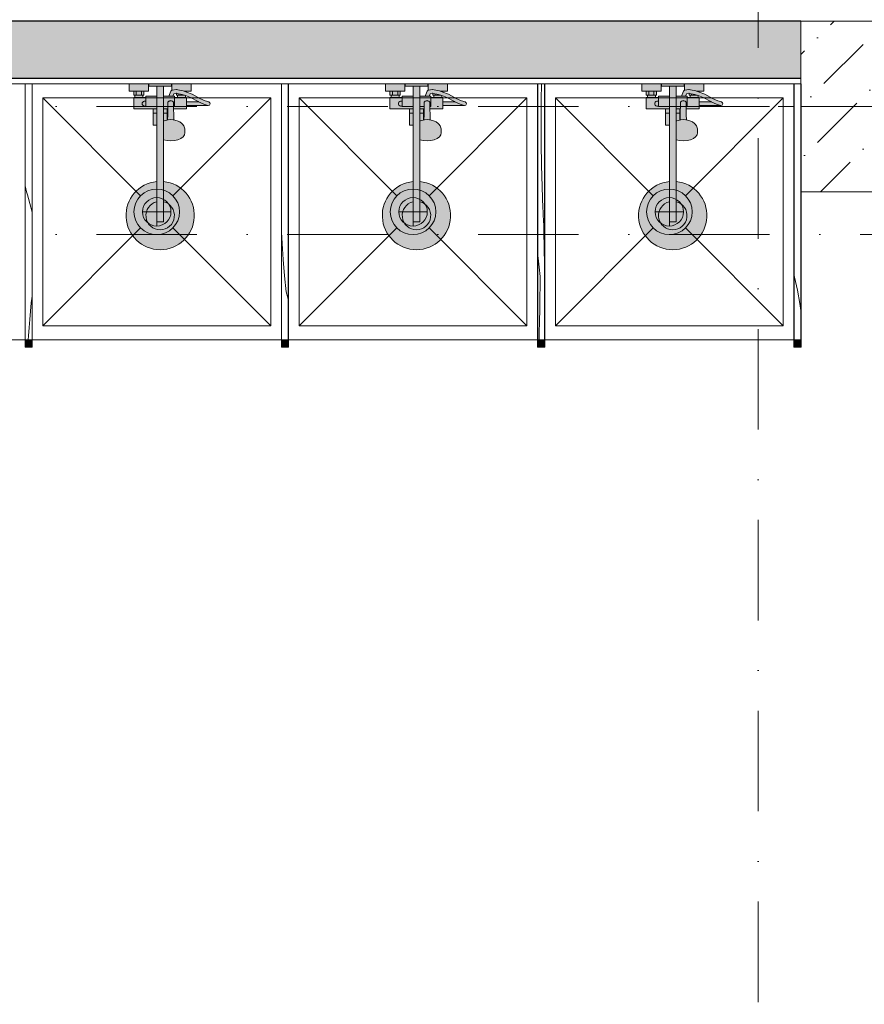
# Model space of a CAD drawing. Header units: millimetres. Extents: x -59761 to 112741, y -57975 to 46221.
# Tile 315 of 421: x 59957 to 62923, y -21154 to -17695. Entities that reach past the tile are written whole.
import ezdxf

# ---------------------------------------------------------------- set-up
doc = ezdxf.new("R2010")
doc.units = ezdxf.units.MM
for name, pattern in [('Wipeout_Contour', [1000, 0, -1000]), ('Штриховая', [564.444447, 282.222223, -282.222223]), ('Штрихпунктирная', [670.277762, 352.777767, -176.388884, 0, -141.111112])]:
    doc.linetypes.add(name, pattern=pattern)
for name, color, linetype in [('Интерьер - Оборудование', 7, 'Continuous'), ('Интерьер - Сантехника', 7, 'Continuous'), ('Конструктив - Колонны', 7, 'Continuous'), ('Конструктив - Стены Внутр сущ.', 7, 'Continuous'), ('Элемент Модели - Зона', 7, 'Continuous'), ('Элемент Модели - Оси', 2, 'Continuous')]:
    doc.layers.add(name, color=color, linetype=linetype)

# ---------------------------------------------------------------- blocks, each defined once
blk = doc.blocks.new('*X570', base_point=(2412685.8, -340475.5))
at = {"layer": 'Интерьер - Оборудование', "color": 7, "linetype": 'Continuous', "lineweight": 15}
for p, q in [((2520361.8, -305068.8), (2520363.5, -305075)), ((2520363.5, -305075), (2520373.9, -305120.9)), ((2520373.9, -305120.9), (2520382.3, -305167.2)), ((2520382.3, -305167.2), (2520385.8, -305192.7))]:
    blk.add_line(p, q, dxfattribs=at)
blk = doc.blocks.new('*X571', base_point=(2412685.8, -340475.5))
at = {"layer": 'Интерьер - Оборудование', "color": 7, "linetype": 'Continuous', "lineweight": 15}
for p, q in [((2519474.2, -304452.4), (2519475.1, -304395.5)), ((2519473.7, -304528.7), (2519474.2, -304452.4)), ((2519474.1, -304605), (2519473.7, -304528.7)), ((2519475.2, -304681.3), (2519474.1, -304605)), ((2519477.2, -304757.6), (2519475.2, -304681.3)), ((2519479.9, -304833.9), (2519477.2, -304757.6)), ((2519480.3, -304843.2), (2519479.9, -304833.9)), ((2519480.7, -304852.6), (2519480.3, -304843.2)), ((2519481.1, -304861.9), (2519480.7, -304852.6)), ((2519481.6, -304871.3), (2519481.1, -304861.9)), ((2519482, -304880.6), (2519481.6, -304871.3)), ((2519482.5, -304890), (2519482, -304880.6)), ((2519482.9, -304899.3), (2519482.5, -304890)), ((2519483.4, -304908.6), (2519482.9, -304899.3)), ((2519484.6, -304978.5), (2519483.4, -304908.6)), ((2519485.8, -305025.4), (2519484.6, -304978.5)), ((2519461.8, -304998.4), (2519464, -305018.9)), ((2519465.6, -305029.5), (2519464, -305018.9)), ((2519467, -305040.2), (2519465.6, -305029.5)), ((2519468.2, -305050.9), (2519467, -305040.2)), ((2519469.1, -305061.6), (2519468.2, -305050.9)), ((2519469.7, -305072.3), (2519469.1, -305061.6)), ((2519470.1, -305083.1), (2519469.7, -305072.3)), ((2519470.3, -305093.8), (2519470.1, -305083.1)), ((2519469.3, -305146.4), (2519470.1, -305104.6)), ((2519470.1, -305104.6), (2519470.3, -305093.8)), ((2519468.4, -305188.2), (2519469.3, -305146.4)), ((2519467.7, -305229.9), (2519468.4, -305188.2)), ((2519467, -305271.7), (2519467.7, -305229.9)), ((2519466.7, -305295.5), (2519467, -305271.7))]:
    blk.add_line(p, q, dxfattribs=at)
blk = doc.blocks.new('*X572', base_point=(2412685.8, -340475.5))
at = {"layer": 'Интерьер - Оборудование', "color": 7, "linetype": 'Continuous', "lineweight": 15}
for p, q in [((2518564.1, -304956.2), (2518561.8, -304917)), ((2518568.1, -305013.2), (2518564.1, -304956.2)), ((2518572.9, -305070.1), (2518568.1, -305013.2)), ((2518578.3, -305127), (2518572.9, -305070.1)), ((2518584.4, -305147.6), (2518578.3, -305127)), ((2518585.8, -305153.5), (2518584.4, -305147.6))]:
    blk.add_line(p, q, dxfattribs=at)
blk = doc.blocks.new('*X573', base_point=(2412685.8, -340475.5))
at = {"layer": 'Интерьер - Оборудование', "color": 7, "linetype": 'Continuous', "lineweight": 15}
for p, q in [((2517662, -304755.4), (2517661.8, -304753.5)), ((2517663.5, -304763.2), (2517662, -304755.4)), ((2517665.2, -304770.9), (2517663.5, -304763.2)), ((2517667.2, -304778.5), (2517665.2, -304770.9)), ((2517669.5, -304786.1), (2517667.2, -304778.5)), ((2517681.6, -304828.8), (2517669.5, -304786.1)), ((2517685.8, -304848.4), (2517681.6, -304828.8)), ((2517683.3, -305165.5), (2517685.8, -305141.9)), ((2517680.5, -305194.3), (2517683.3, -305165.5)), ((2517675.7, -305252.2), (2517677.9, -305223.3)), ((2517677.9, -305223.3), (2517680.5, -305194.3)), ((2517673.7, -305281.1), (2517675.7, -305252.2)), ((2517672.8, -305295.5), (2517673.7, -305281.1))]:
    blk.add_line(p, q, dxfattribs=at)

msp = doc.modelspace()

# ---------------------------------------------------------------- hatches: boundary and pattern name
at = {"layer": 'Интерьер - Оборудование', "linetype": 'Continuous', "lineweight": 0}
for points in [[(59975.5, -18820), (59976, -18820), (59976, -17920), (59975.5, -17920)], [(60000.5, -18820), (60000.5, -17920), (60000, -17920), (60000, -18820)], [(60875.5, -18820), (60876, -18820), (60876, -17920), (60875.5, -17920)], [(60900.5, -18820), (60900.5, -17920), (60900, -17920), (60900, -18820)], [(61775.5, -18820), (61776, -18820), (61776, -17920), (61775.5, -17920)], [(61800.5, -18820), (61800.5, -17920), (61800, -17920), (61800, -18820)], [(62675.5, -18820), (62676, -18820), (62676, -17920), (62675.5, -17920)]]:
    msp.add_hatch(color=255, dxfattribs=at).paths.add_polyline_path(points)
h = msp.add_hatch(color=255, dxfattribs=at)
h.paths.add_polyline_path([(60438, -18263.6, 19.9498744), (60462, -18263.6), (60462, -18117.04), (60474.06, -18119.91), (60487, -18120.88), (60499.94, -18119.91), (60512, -18117.04), (60522.36, -18112.48), (60530.3, -18106.54), (60535.3, -18099.63), (60537, -18092.2), (60537, -18081.56), (60536.49, -18078.38), (60534.8, -18071.03), (60533.36, -18068.29), (60528.56, -18061.65), (60526.5, -18059.79), (60519.25, -18054.37), (60509.8, -18050.21), (60504.63, -18048.85), (60498.01, -18047.28), (60497.5, -18029.07), (60497.25, -18008), (60543, -18008), (60543, -17996.5), (60619, -17996.5, 0.8537531), (60621.01, -17983.82), (60608.16, -17979.64), (60588.96, -17971.31), (60562.29, -17956.13), (60543, -17949.29), (60543, -17946), (60559, -17946), (60559, -17920), (60491, -17920), (60491, -17943.22), (60490.37, -17943.49), (60489.35, -17944.22), (60488.48, -17945.13), (60487.81, -17946.2), (60480.44, -17964), (60462, -17964), (60462, -17928), (60490, -17928), (60490, -17920), (60410, -17920), (60410, -17928), (60438, -17928), (60438, -17964), (60400, -17964), (60400, -17968), (60389, -17968), (60389, -17960), (60393, -17960), (60393, -17946), (60409, -17946), (60409, -17920), (60341, -17920), (60341, -17946), (60357, -17946), (60357, -17960), (60361, -17960), (60361, -17968), (60357, -17968), (60357, -18008), (60425.01, -18008), (60425.01, -18065), (60425.61, -18065), (60427.18, -18065), (60429.65, -18065), (60432.92, -18065), (60436.87, -18065), (60438, -18065)])
h.paths.add_polyline_path([(60500, -17964), (60494.45, -17964), (60498.16, -17954.98), (60506.78, -17953.58), (60507, -17953.62), (60507, -17960), (60511, -17960), (60511, -17968), (60500, -17968)], flags=0)
h.paths.add_polyline_path([(60539, -17968), (60539, -17961.64), (60556.91, -17967.97), (60583.04, -17982.89), (60584.45, -17983.5), (60543, -17983.5), (60543, -17968)], flags=0)
h = msp.add_hatch(color=255, dxfattribs=at)
h.paths.add_polyline_path([(61338, -18263.6, 19.9498744), (61362, -18263.6), (61362, -18117.04), (61374.06, -18119.91), (61387, -18120.88), (61399.94, -18119.91), (61412, -18117.04), (61422.36, -18112.48), (61430.3, -18106.54), (61435.3, -18099.63), (61437, -18092.2), (61437, -18081.56), (61436.49, -18078.38), (61434.8, -18071.03), (61433.36, -18068.29), (61428.56, -18061.65), (61426.5, -18059.79), (61419.25, -18054.37), (61409.8, -18050.21), (61404.63, -18048.85), (61398.01, -18047.28), (61397.5, -18029.07), (61397.25, -18008), (61443, -18008), (61443, -17996.5), (61519, -17996.5, 0.8537531), (61521.01, -17983.82), (61508.16, -17979.64), (61488.96, -17971.31), (61462.29, -17956.13), (61443, -17949.29), (61443, -17946), (61459, -17946), (61459, -17920), (61391, -17920), (61391, -17943.22), (61390.37, -17943.49), (61389.35, -17944.22), (61388.48, -17945.13), (61387.81, -17946.2), (61380.44, -17964), (61362, -17964), (61362, -17928), (61390, -17928), (61390, -17920), (61310, -17920), (61310, -17928), (61338, -17928), (61338, -17964), (61300, -17964), (61300, -17968), (61289, -17968), (61289, -17960), (61293, -17960), (61293, -17946), (61309, -17946), (61309, -17920), (61241, -17920), (61241, -17946), (61257, -17946), (61257, -17960), (61261, -17960), (61261, -17968), (61257, -17968), (61257, -18008), (61325.01, -18008), (61325.01, -18065), (61325.61, -18065), (61327.18, -18065), (61329.65, -18065), (61332.92, -18065), (61336.87, -18065), (61338, -18065)])
h.paths.add_polyline_path([(61400, -17964), (61394.45, -17964), (61398.16, -17954.98), (61406.78, -17953.58), (61407, -17953.62), (61407, -17960), (61411, -17960), (61411, -17968), (61400, -17968)], flags=0)
h.paths.add_polyline_path([(61439, -17968), (61439, -17961.64), (61456.91, -17967.97), (61483.04, -17982.89), (61484.45, -17983.5), (61443, -17983.5), (61443, -17968)], flags=0)
h = msp.add_hatch(color=255, dxfattribs=at)
h.paths.add_polyline_path([(62238, -18263.6, 19.9498744), (62262, -18263.6), (62262, -18117.04), (62274.06, -18119.91), (62287, -18120.88), (62299.94, -18119.91), (62312, -18117.04), (62322.36, -18112.48), (62330.3, -18106.54), (62335.3, -18099.63), (62337, -18092.2), (62337, -18081.56), (62336.49, -18078.38), (62334.8, -18071.03), (62333.36, -18068.29), (62328.56, -18061.65), (62326.5, -18059.79), (62319.25, -18054.37), (62309.8, -18050.21), (62304.63, -18048.85), (62298.01, -18047.28), (62297.5, -18029.07), (62297.25, -18008), (62343, -18008), (62343, -17996.5), (62419, -17996.5, 0.8537531), (62421.01, -17983.82), (62408.16, -17979.64), (62388.96, -17971.31), (62362.29, -17956.13), (62343, -17949.29), (62343, -17946), (62359, -17946), (62359, -17920), (62291, -17920), (62291, -17943.22), (62290.37, -17943.49), (62289.35, -17944.22), (62288.48, -17945.13), (62287.81, -17946.2), (62280.44, -17964), (62262, -17964), (62262, -17928), (62290, -17928), (62290, -17920), (62210, -17920), (62210, -17928), (62238, -17928), (62238, -17964), (62200, -17964), (62200, -17968), (62189, -17968), (62189, -17960), (62193, -17960), (62193, -17946), (62209, -17946), (62209, -17920), (62141, -17920), (62141, -17946), (62157, -17946), (62157, -17960), (62161, -17960), (62161, -17968), (62157, -17968), (62157, -18008), (62225.01, -18008), (62225.01, -18065), (62225.61, -18065), (62227.18, -18065), (62229.65, -18065), (62232.92, -18065), (62236.87, -18065), (62238, -18065)])
h.paths.add_polyline_path([(62300, -17964), (62294.45, -17964), (62298.16, -17954.98), (62306.78, -17953.58), (62307, -17953.62), (62307, -17960), (62311, -17960), (62311, -17968), (62300, -17968)], flags=0)
h.paths.add_polyline_path([(62339, -17968), (62339, -17961.64), (62356.91, -17967.97), (62383.04, -17982.89), (62384.45, -17983.5), (62343, -17983.5), (62343, -17968)], flags=0)
at = {"layer": 'Конструктив - Стены Внутр сущ.', "linetype": 'Continuous', "lineweight": 15}
msp.add_hatch(color=7, dxfattribs=at).paths.add_polyline_path([(54300, -17900), (62700, -17900), (62700, -17700), (54300, -17700)])

# ---------------------------------------------------------------- linework, layer by layer
at = {"layer": 'Интерьер - Оборудование', "color": 7, "linetype": 'Continuous', "lineweight": 15}
for p, q in [((59975.5, -18820), (59975.5, -17920)), ((59975.5, -17920), (59976, -17920)), ((60000.5, -17920), (60000, -17920)), ((60000.5, -18820), (60000.5, -17920)), ((60875.5, -18820), (60875.5, -17920)), ((60875.5, -17920), (60876, -17920)), ((60900.5, -17920), (60900, -17920)), ((60900.5, -18820), (60900.5, -17920)), ((61775.5, -18820), (61775.5, -17920)), ((61775.5, -17920), (61776, -17920)), ((61800.5, -17920), (61800, -17920)), ((61800.5, -18820), (61800.5, -17920)), ((62675.5, -18820), (62675.5, -17920)), ((62675.5, -17920), (62676, -17920)), ((59976, -18820), (59975.5, -18820)), ((60000, -18820), (60000.5, -18820)), ((60876, -18820), (60875.5, -18820)), ((60900, -18820), (60900.5, -18820)), ((61776, -18820), (61775.5, -18820)), ((61800, -18820), (61800.5, -18820)), ((62676, -18820), (62675.5, -18820)), ((62700, -18820), (62700.5, -18820))]:
    msp.add_line(p, q, dxfattribs=at)
at = {"layer": 'Интерьер - Оборудование', "color": 7, "linetype": 'Continuous', "lineweight": 5}
for p, q in [((60357, -17946), (60393, -17946)), ((60366, -17946), (60366, -17960)), ((60384, -17946), (60384, -17960)), ((60438, -17928), (60462, -17928)), ((60491.53, -17942.99), (60491, -17943.22)), ((60492.76, -17942.72), (60491.53, -17942.99)), ((60505.93, -17940.56), (60492.76, -17942.72)), ((60507.18, -17940.51), (60505.93, -17940.56)), ((60511.67, -17941.36), (60507.18, -17940.51)), ((60531.01, -17945.04), (60511.67, -17941.36)), ((60543, -17949.29), (60531.01, -17945.04)), ((60532.13, -17945.49), (60532.11, -17945.49)), ((60533.71, -17946), (60543, -17946)), ((61257, -17946), (61293, -17946)), ((61266, -17946), (61266, -17960)), ((61284, -17946), (61284, -17960)), ((61338, -17928), (61362, -17928)), ((61391.53, -17942.99), (61391, -17943.22)), ((61392.76, -17942.72), (61391.53, -17942.99)), ((61405.93, -17940.56), (61392.76, -17942.72)), ((61407.18, -17940.51), (61405.93, -17940.56)), ((61411.67, -17941.36), (61407.18, -17940.51)), ((61431.01, -17945.04), (61411.67, -17941.36)), ((61443, -17949.29), (61431.01, -17945.04)), ((61432.13, -17945.49), (61432.11, -17945.49)), ((61433.71, -17946), (61443, -17946)), ((62157, -17946), (62193, -17946)), ((62166, -17946), (62166, -17960)), ((62184, -17946), (62184, -17960)), ((62238, -17928), (62262, -17928)), ((62291.53, -17942.99), (62291, -17943.22)), ((62292.76, -17942.72), (62291.53, -17942.99)), ((62305.93, -17940.56), (62292.76, -17942.72)), ((62307.18, -17940.51), (62305.93, -17940.56)), ((62311.67, -17941.36), (62307.18, -17940.51)), ((62331.01, -17945.04), (62311.67, -17941.36)), ((62343, -17949.29), (62331.01, -17945.04)), ((62332.13, -17945.49), (62332.11, -17945.49)), ((62333.71, -17946), (62343, -17946)), ((60361, -17960), (60389, -17960)), ((60361, -17968), (60389, -17968)), ((60400, -17968), (60400, -18000)), ((60438, -17964), (60438, -18065)), ((60462, -18117.04), (60462, -17964)), ((60476.5, -18029.07), (60477, -17986.83)), ((60477, -17986.83), (60477.24, -17985.19)), ((60477.24, -17985.19), (60477.94, -17983.66)), ((60477.94, -17983.66), (60479.05, -17982.34)), ((60479.05, -17982.34), (60480.5, -17981.33)), ((60480.5, -17981.33), (60481.99, -17980.78)), ((60494.45, -17964), (60480.6, -17964)), ((60482, -17980.76), (60481.99, -17980.78)), ((60484.41, -17979.59), (60482, -17980.76)), ((60482, -17980.77), (60482.19, -17980.7)), ((60482.19, -17980.7), (60484, -17980.48)), ((60484, -17980.48), (60490, -17980.48)), ((60487, -17979.19), (60484.41, -17979.59)), ((60489.59, -17979.59), (60487, -17979.19)), ((60492, -17980.76), (60489.59, -17979.59)), ((60490, -17980.48), (60491.81, -17980.7)), ((60491.81, -17980.7), (60492, -17980.77)), ((60492, -17980.76), (60492.01, -17980.78)), ((60492.01, -17980.78), (60493.5, -17981.33)), ((60493.5, -17981.33), (60494.95, -17982.34)), ((60494.95, -17982.34), (60496.06, -17983.66)), ((60496.06, -17983.66), (60496.76, -17985.19)), ((60496.76, -17985.19), (60497, -17986.83)), ((60497.25, -18008), (60497, -17986.83)), ((60500, -18000), (60500, -17968)), ((60500, -17972), (60500, -17969.27)), ((60500, -17975.11), (60500, -17972)), ((60500, -17978.49), (60500, -17975.11)), ((60508.36, -17953.87), (60506.78, -17953.58)), ((60527.47, -17957.56), (60508.36, -17953.87)), ((60511, -17960), (60516, -17960)), ((60539, -17968), (60511, -17968)), ((60516, -17955.34), (60516, -17960)), ((60516, -17960), (60534, -17960)), ((60539, -17961.64), (60527.47, -17957.56)), ((60534, -17959.87), (60534, -17960)), ((60534, -17960), (60534.38, -17960)), ((60543, -17983.5), (60543, -17996.5)), ((60603.44, -17991.76), (60584.45, -17983.5)), ((61261, -17960), (61289, -17960)), ((61261, -17968), (61289, -17968)), ((61300, -17968), (61300, -18000)), ((61338, -17964), (61338, -18065)), ((61362, -18117.04), (61362, -17964)), ((61376.5, -18029.07), (61377, -17986.83)), ((61377, -17986.83), (61377.24, -17985.19)), ((61377.24, -17985.19), (61377.94, -17983.66)), ((61377.94, -17983.66), (61379.05, -17982.34)), ((61379.05, -17982.34), (61380.5, -17981.33)), ((61380.5, -17981.33), (61381.99, -17980.78)), ((61394.45, -17964), (61380.6, -17964)), ((61382, -17980.76), (61381.99, -17980.78)), ((61384.41, -17979.59), (61382, -17980.76)), ((61382, -17980.77), (61382.19, -17980.7)), ((61382.19, -17980.7), (61384, -17980.48)), ((61384, -17980.48), (61390, -17980.48)), ((61387, -17979.19), (61384.41, -17979.59)), ((61389.59, -17979.59), (61387, -17979.19)), ((61392, -17980.76), (61389.59, -17979.59)), ((61390, -17980.48), (61391.81, -17980.7)), ((61391.81, -17980.7), (61392, -17980.77)), ((61392, -17980.76), (61392.01, -17980.78)), ((61392.01, -17980.78), (61393.5, -17981.33)), ((61393.5, -17981.33), (61394.95, -17982.34)), ((61394.95, -17982.34), (61396.06, -17983.66)), ((61396.06, -17983.66), (61396.76, -17985.19)), ((61396.76, -17985.19), (61397, -17986.83)), ((61397.25, -18008), (61397, -17986.83)), ((61400, -18000), (61400, -17968)), ((61400, -17972), (61400, -17969.27)), ((61400, -17975.11), (61400, -17972)), ((61400, -17978.49), (61400, -17975.11)), ((61408.36, -17953.87), (61406.78, -17953.58)), ((61427.47, -17957.56), (61408.36, -17953.87)), ((61411, -17960), (61416, -17960)), ((61439, -17968), (61411, -17968)), ((61416, -17955.34), (61416, -17960)), ((61416, -17960), (61434, -17960)), ((61439, -17961.64), (61427.47, -17957.56)), ((61434, -17959.87), (61434, -17960)), ((61434, -17960), (61434.38, -17960)), ((61443, -17983.5), (61443, -17996.5)), ((61503.44, -17991.76), (61484.45, -17983.5)), ((62161, -17960), (62189, -17960)), ((62161, -17968), (62189, -17968)), ((62200, -17968), (62200, -18000)), ((62238, -17964), (62238, -18065)), ((62262, -18117.04), (62262, -17964)), ((62276.5, -18029.07), (62277, -17986.83)), ((62277, -17986.83), (62277.24, -17985.19)), ((62277.24, -17985.19), (62277.94, -17983.66)), ((62277.94, -17983.66), (62279.05, -17982.34)), ((62279.05, -17982.34), (62280.5, -17981.33)), ((62280.5, -17981.33), (62281.99, -17980.78)), ((62294.45, -17964), (62280.6, -17964)), ((62282, -17980.76), (62281.99, -17980.78)), ((62284.41, -17979.59), (62282, -17980.76)), ((62282, -17980.77), (62282.19, -17980.7)), ((62282.19, -17980.7), (62284, -17980.48)), ((62284, -17980.48), (62290, -17980.48)), ((62287, -17979.19), (62284.41, -17979.59)), ((62289.59, -17979.59), (62287, -17979.19)), ((62292, -17980.76), (62289.59, -17979.59)), ((62290, -17980.48), (62291.81, -17980.7)), ((62291.81, -17980.7), (62292, -17980.77)), ((62292, -17980.76), (62292.01, -17980.78)), ((62292.01, -17980.78), (62293.5, -17981.33)), ((62293.5, -17981.33), (62294.95, -17982.34)), ((62294.95, -17982.34), (62296.06, -17983.66)), ((62296.06, -17983.66), (62296.76, -17985.19)), ((62296.76, -17985.19), (62297, -17986.83)), ((62297.25, -18008), (62297, -17986.83)), ((62300, -18000), (62300, -17968)), ((62300, -17972), (62300, -17969.27)), ((62300, -17975.11), (62300, -17972)), ((62300, -17978.49), (62300, -17975.11)), ((62308.36, -17953.87), (62306.78, -17953.58)), ((62327.47, -17957.56), (62308.36, -17953.87)), ((62311, -17960), (62316, -17960)), ((62339, -17968), (62311, -17968)), ((62316, -17955.34), (62316, -17960)), ((62316, -17960), (62334, -17960)), ((62339, -17961.64), (62327.47, -17957.56)), ((62334, -17959.87), (62334, -17960)), ((62334, -17960), (62334.38, -17960)), ((62343, -17983.5), (62343, -17996.5)), ((62403.44, -17991.76), (62384.45, -17983.5)), ((60400, -18000), (60438, -18000)), ((60425.01, -18008), (60438, -18008)), ((60476.84, -18000), (60462, -18000)), ((60476.75, -18008), (60462, -18008)), ((60474.99, -18008), (60474.99, -18047.51)), ((60500, -18000), (60497.16, -18000)), ((60616.99, -17996.18), (60603.44, -17991.76)), ((60616.99, -17996.18), (60619, -17996.5)), ((61300, -18000), (61338, -18000)), ((61325.01, -18008), (61338, -18008)), ((61376.84, -18000), (61362, -18000)), ((61376.75, -18008), (61362, -18008)), ((61374.99, -18008), (61374.99, -18047.51)), ((61400, -18000), (61397.16, -18000)), ((61516.99, -17996.18), (61503.44, -17991.76)), ((61516.99, -17996.18), (61519, -17996.5)), ((62200, -18000), (62238, -18000)), ((62225.01, -18008), (62238, -18008)), ((62276.84, -18000), (62262, -18000)), ((62276.75, -18008), (62262, -18008)), ((62274.99, -18008), (62274.99, -18047.51)), ((62300, -18000), (62297.16, -18000)), ((62416.99, -17996.18), (62403.44, -17991.76)), ((62416.99, -17996.18), (62419, -17996.5)), ((60425.01, -18023), (60438, -18023)), ((60474.99, -18023), (60462, -18023)), ((60462, -18048.34), (60462.06, -18048.3)), ((60464.2, -18050.21), (60462, -18051.18)), ((60469.37, -18048.85), (60464.2, -18050.21)), ((60477.88, -18046.83), (60469.37, -18048.85)), ((60475.99, -18047.28), (60476.5, -18029.07)), ((60487, -18046.14), (60477.88, -18046.83)), ((60496.12, -18046.83), (60487, -18046.14)), ((60498.01, -18047.28), (60496.12, -18046.83)), ((61325.01, -18023), (61338, -18023)), ((61374.99, -18023), (61362, -18023)), ((61362, -18048.34), (61362.06, -18048.3)), ((61364.2, -18050.21), (61362, -18051.18)), ((61369.37, -18048.85), (61364.2, -18050.21)), ((61377.88, -18046.83), (61369.37, -18048.85)), ((61375.99, -18047.28), (61376.5, -18029.07)), ((61387, -18046.14), (61377.88, -18046.83)), ((61396.12, -18046.83), (61387, -18046.14)), ((61398.01, -18047.28), (61396.12, -18046.83)), ((62225.01, -18023), (62238, -18023)), ((62274.99, -18023), (62262, -18023)), ((62262, -18048.34), (62262.06, -18048.3)), ((62264.2, -18050.21), (62262, -18051.18)), ((62269.37, -18048.85), (62264.2, -18050.21)), ((62277.88, -18046.83), (62269.37, -18048.85)), ((62275.99, -18047.28), (62276.5, -18029.07)), ((62287, -18046.14), (62277.88, -18046.83)), ((62296.12, -18046.83), (62287, -18046.14)), ((62298.01, -18047.28), (62296.12, -18046.83)), ((60462.06, -18062.39), (60462, -18062.34)), ((61362.06, -18062.39), (61362, -18062.34)), ((62262.06, -18062.39), (62262, -18062.34)), ((60438, -18263.6), (60438, -18405)), ((60462, -18263.6), (60462, -18405)), ((61338, -18263.6), (61338, -18405)), ((61362, -18263.6), (61362, -18405)), ((62238, -18263.6), (62238, -18405)), ((62262, -18263.6), (62262, -18405)), ((60438, -18405), (60462, -18405)), ((61338, -18405), (61362, -18405)), ((62238, -18405), (62262, -18405))]:
    msp.add_line(p, q, dxfattribs=at)
at = {"layer": 'Интерьер - Оборудование', "color": 7, "linetype": 'Continuous', "lineweight": 5, "flags": 128}
for points in [[(60438, -18263.6, 19.9498744), (60462, -18263.6), (60462, -18117.04), (60474.06, -18119.91), (60487, -18120.88), (60499.94, -18119.91), (60512, -18117.04), (60522.36, -18112.48), (60530.3, -18106.54), (60535.3, -18099.63), (60537, -18092.2), (60537, -18081.56), (60536.49, -18078.38), (60534.8, -18071.03), (60533.36, -18068.29), (60528.56, -18061.65), (60526.5, -18059.79), (60519.25, -18054.37), (60509.8, -18050.21), (60504.63, -18048.85), (60498.01, -18047.28), (60497.5, -18029.07), (60497.25, -18008), (60543, -18008), (60543, -17996.5), (60619, -17996.5, 0.8537531), (60621.01, -17983.82), (60608.16, -17979.64), (60588.96, -17971.31), (60562.29, -17956.13), (60543, -17949.29), (60543, -17946), (60559, -17946), (60559, -17920), (60491, -17920), (60491, -17943.22), (60490.37, -17943.49), (60489.35, -17944.22), (60488.48, -17945.13), (60487.81, -17946.2), (60480.44, -17964), (60462, -17964), (60462, -17928), (60490, -17928), (60490, -17920), (60410, -17920), (60410, -17928), (60438, -17928), (60438, -17964), (60400, -17964), (60400, -17968), (60389, -17968), (60389, -17960), (60393, -17960), (60393, -17946), (60409, -17946), (60409, -17920), (60341, -17920), (60341, -17946), (60357, -17946), (60357, -17960), (60361, -17960), (60361, -17968), (60357, -17968), (60357, -18008), (60425.01, -18008), (60425.01, -18065), (60425.61, -18065), (60427.18, -18065), (60429.65, -18065), (60432.92, -18065), (60436.87, -18065), (60438, -18065)], [(61338, -18263.6, 19.9498744), (61362, -18263.6), (61362, -18117.04), (61374.06, -18119.91), (61387, -18120.88), (61399.94, -18119.91), (61412, -18117.04), (61422.36, -18112.48), (61430.3, -18106.54), (61435.3, -18099.63), (61437, -18092.2), (61437, -18081.56), (61436.49, -18078.38), (61434.8, -18071.03), (61433.36, -18068.29), (61428.56, -18061.65), (61426.5, -18059.79), (61419.25, -18054.37), (61409.8, -18050.21), (61404.63, -18048.85), (61398.01, -18047.28), (61397.5, -18029.07), (61397.25, -18008), (61443, -18008), (61443, -17996.5), (61519, -17996.5, 0.8537531), (61521.01, -17983.82), (61508.16, -17979.64), (61488.96, -17971.31), (61462.29, -17956.13), (61443, -17949.29), (61443, -17946), (61459, -17946), (61459, -17920), (61391, -17920), (61391, -17943.22), (61390.37, -17943.49), (61389.35, -17944.22), (61388.48, -17945.13), (61387.81, -17946.2), (61380.44, -17964), (61362, -17964), (61362, -17928), (61390, -17928), (61390, -17920), (61310, -17920), (61310, -17928), (61338, -17928), (61338, -17964), (61300, -17964), (61300, -17968), (61289, -17968), (61289, -17960), (61293, -17960), (61293, -17946), (61309, -17946), (61309, -17920), (61241, -17920), (61241, -17946), (61257, -17946), (61257, -17960), (61261, -17960), (61261, -17968), (61257, -17968), (61257, -18008), (61325.01, -18008), (61325.01, -18065), (61325.61, -18065), (61327.18, -18065), (61329.65, -18065), (61332.92, -18065), (61336.87, -18065), (61338, -18065)], [(62238, -18263.6, 19.9498744), (62262, -18263.6), (62262, -18117.04), (62274.06, -18119.91), (62287, -18120.88), (62299.94, -18119.91), (62312, -18117.04), (62322.36, -18112.48), (62330.3, -18106.54), (62335.3, -18099.63), (62337, -18092.2), (62337, -18081.56), (62336.49, -18078.38), (62334.8, -18071.03), (62333.36, -18068.29), (62328.56, -18061.65), (62326.5, -18059.79), (62319.25, -18054.37), (62309.8, -18050.21), (62304.63, -18048.85), (62298.01, -18047.28), (62297.5, -18029.07), (62297.25, -18008), (62343, -18008), (62343, -17996.5), (62419, -17996.5, 0.8537531), (62421.01, -17983.82), (62408.16, -17979.64), (62388.96, -17971.31), (62362.29, -17956.13), (62343, -17949.29), (62343, -17946), (62359, -17946), (62359, -17920), (62291, -17920), (62291, -17943.22), (62290.37, -17943.49), (62289.35, -17944.22), (62288.48, -17945.13), (62287.81, -17946.2), (62280.44, -17964), (62262, -17964), (62262, -17928), (62290, -17928), (62290, -17920), (62210, -17920), (62210, -17928), (62238, -17928), (62238, -17964), (62200, -17964), (62200, -17968), (62189, -17968), (62189, -17960), (62193, -17960), (62193, -17946), (62209, -17946), (62209, -17920), (62141, -17920), (62141, -17946), (62157, -17946), (62157, -17960), (62161, -17960), (62161, -17968), (62157, -17968), (62157, -18008), (62225.01, -18008), (62225.01, -18065), (62225.61, -18065), (62227.18, -18065), (62229.65, -18065), (62232.92, -18065), (62236.87, -18065), (62238, -18065)]]:
    msp.add_lwpolyline(points, format="xyb", close=True, dxfattribs=at)
for points in [[(60500, -17964), (60494.45, -17964), (60498.16, -17954.98), (60506.78, -17953.58), (60507, -17953.62), (60507, -17960), (60511, -17960), (60511, -17968), (60500, -17968)], [(60539, -17968), (60539, -17961.64), (60556.91, -17967.97), (60583.04, -17982.89), (60584.45, -17983.5), (60543, -17983.5), (60543, -17968)], [(61400, -17964), (61394.45, -17964), (61398.16, -17954.98), (61406.78, -17953.58), (61407, -17953.62), (61407, -17960), (61411, -17960), (61411, -17968), (61400, -17968)], [(61439, -17968), (61439, -17961.64), (61456.91, -17967.97), (61483.04, -17982.89), (61484.45, -17983.5), (61443, -17983.5), (61443, -17968)], [(62300, -17964), (62294.45, -17964), (62298.16, -17954.98), (62306.78, -17953.58), (62307, -17953.62), (62307, -17960), (62311, -17960), (62311, -17968), (62300, -17968)], [(62339, -17968), (62339, -17961.64), (62356.91, -17967.97), (62383.04, -17982.89), (62384.45, -17983.5), (62343, -17983.5), (62343, -17968)]]:
    msp.add_lwpolyline(points, close=True, dxfattribs=at)
at = {"layer": 'Интерьер - Оборудование', "color": 7, "linetype": 'Continuous', "lineweight": 5}
for centre, radius, start, end in [((60395.5, -17990), 9, 60, 300), ((61295.5, -17990), 9, 60, 300), ((62195.5, -17990), 9, 60, 300), ((60450, -18383), 50, 103.88654, 76.11346), ((61350, -18383), 50, 103.88654, 76.11346), ((62250, -18383), 50, 103.88654, 76.11346)]:
    msp.add_arc(centre, radius, start, end, dxfattribs=at)
at = {"layer": 'Интерьер - Сантехника', "color": 7, "linetype": 'Continuous', "lineweight": 5}
for p, q in [((60038, -17970), (60038, -18770)), ((60838, -17970), (60038, -17970)), ((60038, -17970), (60381.43, -18313.43)), ((60838, -17970), (60494.57, -18313.43)), ((60838, -18770), (60838, -17970)), ((60938, -17970), (60938, -18770)), ((61738, -17970), (60938, -17970)), ((60938, -17970), (61281.43, -18313.43)), ((61738, -17970), (61394.57, -18313.43)), ((61738, -18770), (61738, -17970)), ((61838, -17970), (61838, -18770)), ((62638, -17970), (61838, -17970)), ((61838, -17970), (62181.43, -18313.43)), ((62638, -17970), (62294.57, -18313.43)), ((62638, -18770), (62638, -17970)), ((60438, -18420), (60438, -18320)), ((61338, -18420), (61338, -18320)), ((62238, -18420), (62238, -18320)), ((60388, -18370), (60488, -18370)), ((61288, -18370), (61388, -18370)), ((62188, -18370), (62288, -18370)), ((60038, -18770), (60381.43, -18426.57)), ((60838, -18770), (60494.57, -18426.57)), ((60938, -18770), (61281.43, -18426.57)), ((61738, -18770), (61394.57, -18426.57)), ((61838, -18770), (62181.43, -18426.57)), ((62638, -18770), (62294.57, -18426.57)), ((60038, -18770), (60838, -18770)), ((60938, -18770), (61738, -18770)), ((61838, -18770), (62638, -18770))]:
    msp.add_line(p, q, dxfattribs=at)
at = {"layer": 'Интерьер - Сантехника', "color": 7, "linetype": 'Continuous', "lineweight": 5, "flags": 128}
for points in [[(59088, -18820), (59988, -18820), (59988, -17920), (59088, -17920)], [(59988, -18820), (60888, -18820), (60888, -17920), (59988, -17920)], [(60888, -18820), (61788, -18820), (61788, -17920), (60888, -17920)]]:
    msp.add_lwpolyline(points, close=True, dxfattribs=at)
at = {"layer": 'Интерьер - Сантехника', "color": 7, "linetype": 'Continuous', "lineweight": 5}
for centre, radius in [((60438, -18370), 80), ((61338, -18370), 80), ((62238, -18370), 80), ((60438, -18370), 50), ((61338, -18370), 50), ((62238, -18370), 50)]:
    msp.add_circle(centre, radius, dxfattribs=at)
at = {"layer": 'Конструктив - Стены Внутр сущ.', "color": 7, "linetype": 'Continuous', "lineweight": 30, "flags": 128}
for points in [[(62700, -17700), (54300, -17700)], [(54300, -17900), (62700, -17900)]]:
    msp.add_lwpolyline(points, dxfattribs=at)
at = {"layer": 'Элемент Модели - Зона', "color": 253, "linetype": 'Штриховая', "lineweight": 15, "flags": 128}
msp.add_lwpolyline([(-8890, -17680), (-3119.74, -17680), (-3119.74, -14858.42), (142.53, -11594.86), (156.67, -11609), (156.67, -11580), (18300, -11580), (18300, -11600), (32399.73, -11600), (32399.73, -11580), (69081.36, -11580), (72316.72, -14823.47), (72320.06, -15158.11), (72320.06, -17695), (72360, -17695), (72360, -19700), (72120, -19700), (72120, -18300), (71700, -18300), (71700, -17900), (63300, -17900), (63300, -18300), (62700, -18300), (62700, -17900), (54320, -17900), (54320, -27030), (62700, -27030), (62700, -26350), (63300, -26350), (63300, -27540), (67380, -27540), (67380, -26630), (67500, -26630), (67500, -27660), (62920, -27660), (62920, -32819.89), (72120, -32819.89), (72120, -27750), (71650, -27750), (71650, -26250), (72120, -26250), (72120, -21200), (72360, -21200), (72360, -33849.94), (72120, -33849.94), (72120, -33059.89), (54320, -33059.89), (54320, -39349.94), (72120, -39349.94), (72120, -36299.94), (71700.06, -36299.94), (71700.06, -35674.44), (72120, -35674.44), (72120, -35349.94), (72360, -35349.94), (72360, -35679.94), (75850, -35679.94), (75850, -16794.88), (75238.88, -16794.88), (75238.88, -9000), (80700, -9000), (80700, -8700), (81300, -8700), (81300, -9000), (87517.1, -9000), (87517.1, -320), (85530, -320), (85530, 300), (84182.9, 300), (81300, 300), (81300, -300), (80700, -300), (80700, 212.5), (79799.78, 212.5), (72300, 212.5), (72300, -300), (71700, -300), (71700, 212.5), (63300, 212.5), (63300, -300), (62700, -300), (62700, 212.5), (54300, 212.5), (54300, -300), (53700, -300), (53700, 212.5), (45650, 212.5), (45650, -300), (45050, -300), (44950, -300), (44950, -5367.2), (32450.06, -5367.2), (32450.06, -200), (32450.06, 7690), (32460.06, 7690), (32460.06, 13850), (29720, 13850), (29720, 5730), (28964.53, 5730), (28964.53, 212), (27300.06, 212), (27300.06, -300), (26700.06, -300), (26700.06, 212), (18300, 212), (18300, -300), (17700, -300), (17700, 212), (16025.03, 212), (16025.03, -7500), (16025.03, -9042.59), (9300, -9042.59), (9300, -9300), (8700, -9300), (8700, -9042.59), (300, -9042.59), (300, -9300), (-300, -9300), (-300, -9042.59), (-8250, -9042.59), (-8250, -9300), (-8850, -9300), (-8850, -9042.59), (-8890, -9042.59)], close=True, dxfattribs=at)
at = {"layer": 'Элемент Модели - Оси', "color": 7, "linetype": 'Штрихпунктирная', "lineweight": 15}
msp.add_line((62550, 38200), (62550, -55975), dxfattribs=at)

# ---------------------------------------------------------------- next in the draw order: wipeouts: each hides what was drawn before it
at = {"color": 254, "linetype": 'Wipeout_Contour', "lineweight": 0, "ltscale": 10144249.32294821}
msp.add_wipeout([(60000, -17920), (59976, -17920), (59976, -18820), (60000, -18820)], dxfattribs=at).dxf.layer = 'Интерьер - Оборудование'
at = {"color": 254, "linetype": 'Wipeout_Contour', "lineweight": 0, "ltscale": 10147823.22916517}
msp.add_wipeout([(60900, -17920), (60876, -17920), (60876, -18820), (60900, -18820)], dxfattribs=at).dxf.layer = 'Интерьер - Оборудование'
at = {"color": 254, "linetype": 'Wipeout_Contour', "lineweight": 0, "ltscale": 10156032.39529341}
msp.add_wipeout([(62700, -18300), (63300, -18300), (63300, -17700), (62700, -17700)], dxfattribs=at).dxf.layer = 'Конструктив - Колонны'

# ---------------------------------------------------------------- next in the draw order: hatches: boundary and pattern name
at = {"layer": 'Интерьер - Оборудование', "linetype": 'Continuous', "lineweight": 0}
for points in [[(62700.5, -18820), (62700.5, -17920), (62700, -17920), (62700, -18820)], [(60000.5, -18845), (60000.5, -18820), (59975.5, -18820), (59975.5, -18845)], [(60900.5, -18845), (60900.5, -18820), (60875.5, -18820), (60875.5, -18845)]]:
    msp.add_hatch(color=255, dxfattribs=at).paths.add_polyline_path(points)
at = {"layer": 'Конструктив - Колонны', "linetype": 'Continuous', "lineweight": 15}
h = msp.add_hatch(dxfattribs=at)
h.set_pattern_fill('БЕТОН_01_000D', style=0, pattern_type=2)
h.set_pattern_definition([(45, (-45000, -54000), (-183.84776, 183.84776), [195, -65, 0, -65]), (45, (-44977.02, -53793.17), (-183.84776, 183.84776), [195, -65, 0, -65])])
h.paths.add_polyline_path([(62700, -18300), (63300, -18300), (63300, -17700), (62700, -17700)])

# ---------------------------------------------------------------- next in the draw order: linework, layer by layer
at = {"layer": 'Интерьер - Оборудование', "color": 7, "linetype": 'Continuous', "lineweight": 15}
for p, q in [((62700.5, -17920), (62700, -17920)), ((62700.5, -18820), (62700.5, -17920))]:
    msp.add_line(p, q, dxfattribs=at)
at = {"layer": 'Интерьер - Оборудование', "color": 7, "linetype": 'Continuous', "lineweight": 5, "flags": 128}
for points in [[(60000, -17920), (59976, -17920), (59976, -18820), (60000, -18820)], [(60900, -17920), (60876, -17920), (60876, -18820), (60900, -18820)]]:
    msp.add_lwpolyline(points, close=True, dxfattribs=at)
at = {"layer": 'Интерьер - Оборудование', "color": 7, "linetype": 'Continuous', "lineweight": 15, "flags": 128}
for points in [[(60000.5, -18845), (60000.5, -18820), (59975.5, -18820), (59975.5, -18845)], [(60900.5, -18845), (60900.5, -18820), (60875.5, -18820), (60875.5, -18845)]]:
    msp.add_lwpolyline(points, close=True, dxfattribs=at)
at = {"layer": 'Интерьер - Сантехника', "color": 7, "linetype": 'Continuous', "lineweight": 5, "flags": 128}
msp.add_lwpolyline([(61788, -18820), (62688, -18820), (62688, -17920), (61788, -17920)], close=True, dxfattribs=at)
at = {"layer": 'Конструктив - Колонны', "color": 7, "linetype": 'Continuous', "lineweight": 0}
msp.add_line((62920, -18000), (62620, -18000), dxfattribs=at)
at = {"layer": 'Конструктив - Колонны', "color": 7, "linetype": 'Continuous', "lineweight": 15, "flags": 128}
msp.add_lwpolyline([(62700, -18300), (63300, -18300), (63300, -17700), (62700, -17700)], close=True, dxfattribs=at)

# ---------------------------------------------------------------- next in the draw order: block references
at = {"layer": 'Интерьер - Оборудование', "color": 7, "linetype": 'Continuous', "lineweight": 5}
for name in ['*X573', '*X572']:
    msp.add_blockref(name, (-45000, -54000), dxfattribs=at)

# ---------------------------------------------------------------- next in the draw order: wipeouts: each hides what was drawn before it
at = {"color": 254, "linetype": 'Wipeout_Contour', "lineweight": 0, "ltscale": 10151397.15382239}
msp.add_wipeout([(61800, -17920), (61776, -17920), (61776, -18820), (61800, -18820)], dxfattribs=at).dxf.layer = 'Интерьер - Оборудование'
at = {"color": 254, "linetype": 'Wipeout_Contour', "lineweight": 0, "ltscale": 10154971.09690039}
msp.add_wipeout([(62700, -17920), (62676, -17920), (62676, -18820), (62700, -18820)], dxfattribs=at).dxf.layer = 'Интерьер - Оборудование'

# ---------------------------------------------------------------- next in the draw order: hatches: boundary and pattern name
at = {"layer": 'Интерьер - Оборудование', "linetype": 'Continuous', "lineweight": 0}
for points in [[(61800.5, -18845), (61800.5, -18820), (61775.5, -18820), (61775.5, -18845)], [(62700.5, -18845), (62700.5, -18820), (62675.5, -18820), (62675.5, -18845)]]:
    msp.add_hatch(color=255, dxfattribs=at).paths.add_polyline_path(points)

# ---------------------------------------------------------------- next in the draw order: linework, layer by layer
at = {"layer": 'Интерьер - Оборудование', "color": 7, "linetype": 'Continuous', "lineweight": 5, "flags": 128}
for points in [[(61800, -17920), (61776, -17920), (61776, -18820), (61800, -18820)], [(62700, -17920), (62676, -17920), (62676, -18820), (62700, -18820)]]:
    msp.add_lwpolyline(points, close=True, dxfattribs=at)
at = {"layer": 'Интерьер - Оборудование', "color": 7, "linetype": 'Continuous', "lineweight": 15, "flags": 128}
for points in [[(61800.5, -18845), (61800.5, -18820), (61775.5, -18820), (61775.5, -18845)], [(62700.5, -18845), (62700.5, -18820), (62675.5, -18820), (62675.5, -18845)]]:
    msp.add_lwpolyline(points, close=True, dxfattribs=at)
at = {"layer": 'Элемент Модели - Оси', "color": 7, "linetype": 'Штрихпунктирная', "lineweight": 15}
for p, q in [((-57760.58, -18000), (110650, -18000)), ((-57760.58, -18450), (110650, -18450))]:
    msp.add_line(p, q, dxfattribs=at)

# ---------------------------------------------------------------- next in the draw order: block references
at = {"layer": 'Интерьер - Оборудование', "color": 7, "linetype": 'Continuous', "lineweight": 5}
for name in ['*X571', '*X570']:
    msp.add_blockref(name, (-45000, -54000), dxfattribs=at)

doc.saveas('drawing.dxf')
